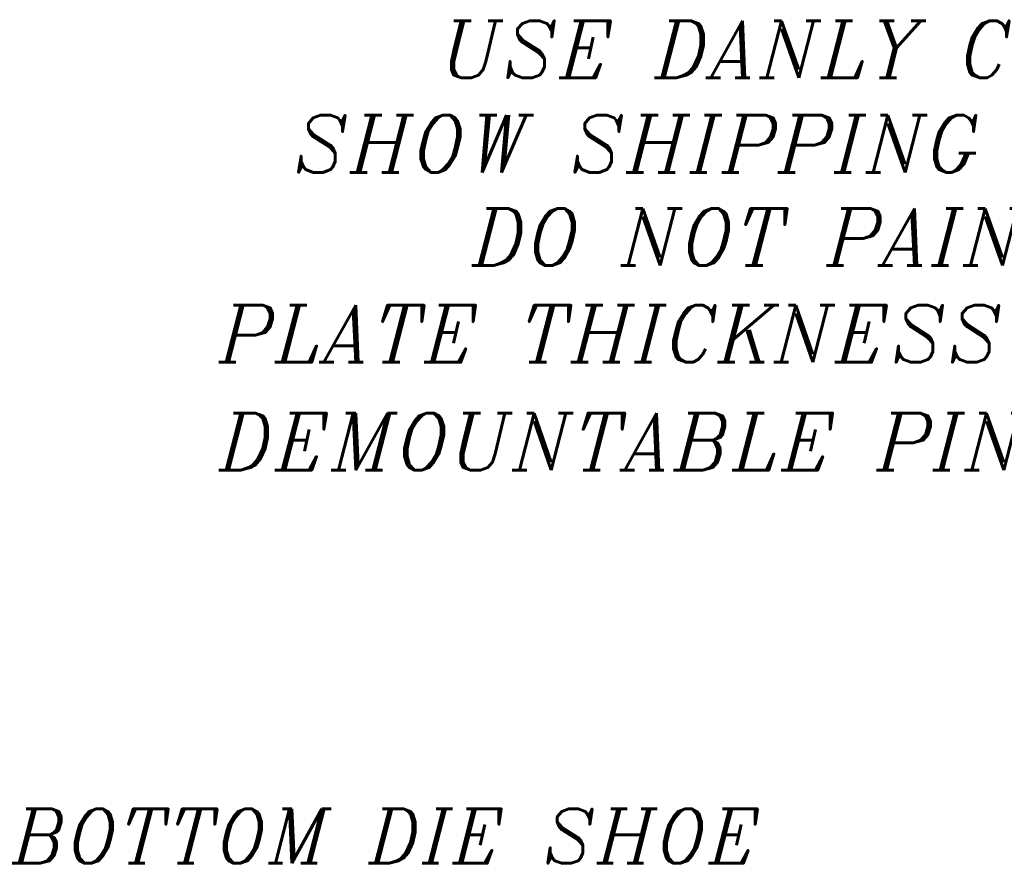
# Model space of a CAD drawing. Header units: inches. Extents: x 1802 to 2468, y -253 to -72.
# Tile 542 of 570: x 2377 to 2413, y -170 to -139. Entities that reach past the tile are written whole.
import ezdxf

# ---------------------------------------------------------------- set-up
doc = ezdxf.new("R2010")
doc.units = ezdxf.units.IN
doc.header["$LTSCALE"] = 0.5
doc.header["$MEASUREMENT"] = 0
doc.layers.add('SID-M-S', color=105, linetype='Continuous')
doc.styles.add('I', font='ITALIC.SHX')

msp = doc.modelspace()

# ---------------------------------------------------------------- texts
at = {"color": 6, "style": 'I'}
msp.add_text('BOTTOM DIE SHOE', height=2, dxfattribs=at).set_placement((2376.96047, -169.53153))
at = {"layer": 'SID-M-S', "color": 6, "style": 'I'}
for s, p in [('USE DANLY COMPONENTS', (2392.76738, -140.63883)), ('SHOW SHIPPING COST IN QUOTE', (2387.32189, -144.11559)), ('DO NOT PAINT DIE SET', (2393.87491, -147.54603)), ('PLATE THICKNESS TOLERANCE +/-.030', (2384.56235, -151.1027)), ('DEMOUNTABLE PINS AND BUSHINGS', (2384.56235, -155.07014))]:
    msp.add_text(s, height=2.1, dxfattribs=at).set_placement(p)

doc.saveas('drawing.dxf')
